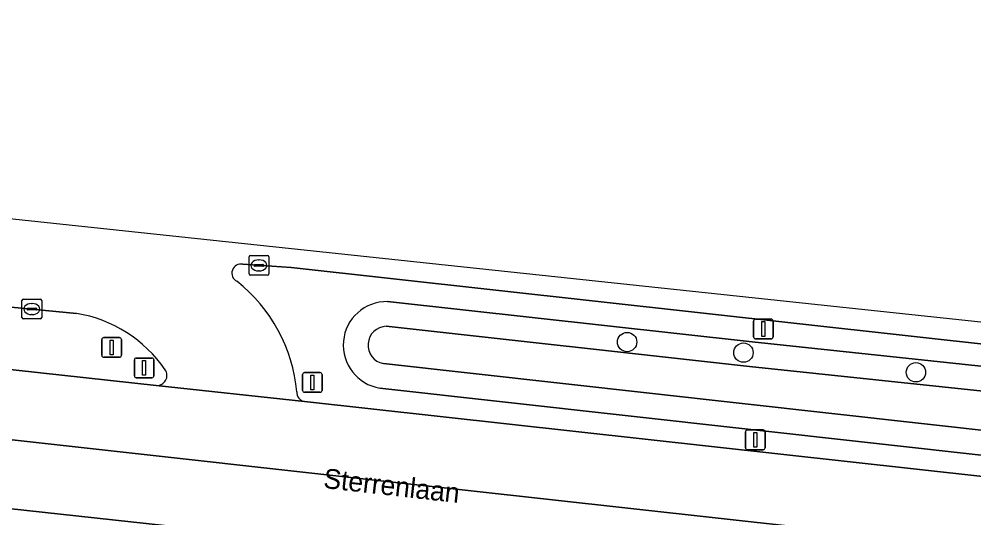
# Model space of a CAD drawing. Extents: x 161848 to 162726, y 385382 to 386521.
# Drawn here: x 162299 to 162347.32, y 386468.84 to 386494.07 of the extents above; entities that cross this region are included whole.
import ezdxf

# ---------------------------------------------------------------- set-up
doc = ezdxf.new("R2010")
doc.units = 0
for name, color, linetype in [('IMGEO_Berm_groen', 7, 'Continuous'), ('IMGEO_Boom', 7, 'Continuous'), ('IMGEO_Kolk', 7, 'Continuous'), ('IMGEO_Lichtmast', 7, 'Continuous'), ('IMGEO_Oever', 7, 'Continuous'), ('IMGEO_Openbare_ruimte_label', 7, 'Continuous'), ('IMGEO_OVBaan_gesloten', 7, 'Continuous'), ('IMGEO_Rijbaan_regionaal_gesloten', 7, 'Continuous'), ('IMGEO_Verkeersbordpaal', 7, 'Continuous'), ('IMGEO_Verkeersregelinstallatiepaal', 7, 'Continuous'), ('IMGEO_Waterloop', 7, 'Continuous')]:
    doc.layers.add(name, color=color, linetype=linetype)

msp = doc.modelspace()

# ---------------------------------------------------------------- linework, layer by layer
at = {"layer": 'IMGEO_Berm_groen'}
for points in [[(162301.915, 386479.185), (162278.05, 386481.497)], [(162317.653, 386479.783), (162336.091, 386477.749), (162394.948, 386471.487), (162395.318, 386472.359), (162395.318, 386472.359), (162312.775, 386481.499), (162310.327, 386481.671)], [(162253.099, 386480.814), (162271.426, 386479.312), (162305.947, 386475.544)], [(162392.606, 386465.976), (162393.017, 386466.943), (162367.058, 386469.859), (162317.261, 386475.406)], [(162313.453, 386474.721), (162392.606, 386465.976), (162392.606, 386465.976)], [(162308.213, 386468.25), (162267.354, 386472.7), (162247.136, 386474.244), (162246.799, 386469.592)]]:
    msp.add_lwpolyline(points, dxfattribs=at)
for centre, radius, start, end in [((162310.232, 386481.221), 0.46, 78.1246, 243.6154), ((162305.093, 386474.528), 7.988, 4.9414, 51.8408), ((162317.61, 386477.581), 2.203, 88.8777, 260.8869), ((162300.796, 386472.492), 6.786, 34.4632, 80.5099), ((162305.987, 386476.041), 0.498, 265.3945, 35.8072), ((162313.546, 386475.208), 0.496, 179.0327, 259.1289)]:
    msp.add_arc(centre, radius, start, end, dxfattribs=at)
at = {"layer": 'IMGEO_Boom'}
for centre in [(162329.769, 386477.736), (162335.656, 386477.198), (162344.381, 386476.203)]:
    msp.add_circle(centre, 0.489, dxfattribs=at)
at = {"layer": 'IMGEO_Kolk'}
for p, q in [((162310.638, 386481.188), (162310.638, 386482.04)), ((162310.713, 386482.114), (162311.565, 386482.114)), ((162311.126, 386481.894), (162311.151, 386481.894)), ((162311.639, 386482.04), (162311.639, 386481.188)), ((162310.897, 386481.608), (162310.897, 386481.62)), ((162311.335, 386481.571), (162310.937, 386481.571)), ((162310.94, 386481.657), (162311.338, 386481.657)), ((162311.149, 386481.334), (162311.124, 386481.334)), ((162311.381, 386481.62), (162311.381, 386481.608)), ((162311.565, 386481.114), (162310.713, 386481.114)), ((162299.151, 386478.978), (162299.151, 386479.83)), ((162299.226, 386479.904), (162300.078, 386479.904)), ((162300.152, 386479.83), (162300.152, 386478.978)), ((162299.41, 386479.398), (162299.41, 386479.41)), ((162299.848, 386479.361), (162299.45, 386479.361)), ((162299.453, 386479.447), (162299.851, 386479.447)), ((162299.639, 386479.684), (162299.664, 386479.684)), ((162299.894, 386479.41), (162299.894, 386479.398)), ((162300.078, 386478.904), (162299.226, 386478.904)), ((162299.662, 386479.124), (162299.637, 386479.124))]:
    msp.add_line(p, q, dxfattribs=at)
for points in [[(162310.638, 386481.188), (162310.638, 386482.04)], [(162310.713, 386482.114), (162311.565, 386482.114)], [(162311.639, 386482.04), (162311.639, 386481.188)], [(162311.565, 386481.114), (162310.713, 386481.114)], [(162299.151, 386478.978), (162299.151, 386479.83)], [(162299.226, 386479.904), (162300.078, 386479.904)], [(162300.152, 386479.83), (162300.152, 386478.978)], [(162300.078, 386478.904), (162299.226, 386478.904)]]:
    msp.add_lwpolyline(points, dxfattribs=at)
for centre, radius, start, end in [((162310.715, 386482.038), 0.0765, 91.552, 178.448), ((162310.715, 386482.038), 0.0765, 91.552, 178.448), ((162311.563, 386482.038), 0.0765, 1.552, 88.448), ((162311.563, 386482.038), 0.0765, 1.552, 88.448), ((162310.937, 386481.617), 0.0403, 85.8775, 175.7526), ((162310.934, 386481.607), 0.0366, 178.938, 274.7102), ((162311.338, 386481.614), 0.043, 264.8664, 352.4533), ((162311.342, 386481.619), 0.0386, 1.7309, 96.639), ((162310.715, 386481.19), 0.0765, 181.552, 268.448), ((162310.715, 386481.19), 0.0765, 181.552, 268.448), ((162311.563, 386481.19), 0.0765, 271.552, 358.448), ((162311.563, 386481.19), 0.0765, 271.552, 358.448), ((162299.228, 386479.828), 0.0765, 91.552, 178.448), ((162299.228, 386479.828), 0.0765, 91.552, 178.448), ((162300.076, 386479.828), 0.0765, 1.552, 88.448), ((162300.076, 386479.828), 0.0765, 1.552, 88.448), ((162299.45, 386479.407), 0.0403, 85.8775, 175.7526), ((162299.447, 386479.397), 0.0366, 178.938, 274.7102), ((162299.851, 386479.404), 0.043, 264.8664, 352.4533), ((162299.855, 386479.409), 0.0386, 1.7309, 96.639), ((162299.228, 386478.98), 0.0765, 181.552, 268.448), ((162299.228, 386478.98), 0.0765, 181.552, 268.448), ((162300.076, 386478.98), 0.0765, 271.552, 358.448), ((162300.076, 386478.98), 0.0765, 271.552, 358.448)]:
    msp.add_arc(centre, radius, start, end, dxfattribs=at)
for centre, major_axis, ratio, start_param, end_param in [((162311.125, 386481.614), (-0.387, 0.002), 0.722429, 4.712389, 7.853982), ((162311.15, 386481.614), (-0.39, 0.002), 0.717154, 1.570796, 4.712389), ((162299.638, 386479.404), (-0.387, 0.002), 0.722429, 4.712389, 7.853982), ((162299.663, 386479.404), (-0.39, 0.002), 0.717154, 1.570796, 4.712389)]:
    msp.add_ellipse(centre, major_axis=major_axis, ratio=ratio, start_param=start_param, end_param=end_param, dxfattribs=at)
at = {"layer": 'IMGEO_Lichtmast'}
for p, q in [((162336.266, 386478.895), (162337.056, 386478.895)), ((162337.056, 386478.895), (162336.266, 386478.895)), ((162336.166, 386477.995), (162336.166, 386478.795)), ((162336.166, 386478.795), (162336.166, 386477.995)), ((162337.156, 386478.795), (162337.156, 386477.995)), ((162337.156, 386477.995), (162337.156, 386478.795)), ((162337.056, 386477.895), (162336.266, 386477.895)), ((162336.266, 386477.895), (162337.056, 386477.895)), ((162304.836, 386476.027), (162304.836, 386476.827)), ((162304.836, 386476.827), (162304.836, 386476.027)), ((162304.936, 386476.927), (162305.726, 386476.927)), ((162305.726, 386476.927), (162304.936, 386476.927)), ((162305.826, 386476.827), (162305.826, 386476.027)), ((162305.826, 386476.027), (162305.826, 386476.827)), ((162305.726, 386475.927), (162304.936, 386475.927)), ((162304.936, 386475.927), (162305.726, 386475.927)), ((162335.758, 386472.388), (162335.758, 386473.188)), ((162335.758, 386473.188), (162335.758, 386472.388)), ((162335.858, 386473.288), (162336.648, 386473.288)), ((162336.648, 386473.288), (162335.858, 386473.288)), ((162336.748, 386473.188), (162336.748, 386472.388)), ((162336.748, 386472.388), (162336.748, 386473.188)), ((162336.648, 386472.288), (162335.858, 386472.288)), ((162335.858, 386472.288), (162336.648, 386472.288))]:
    msp.add_line(p, q, dxfattribs=at)
for points in [[(162336.586, 386478.77), (162336.736, 386478.77), (162336.736, 386478.02), (162336.586, 386478.02), (162336.586, 386478.77)], [(162305.256, 386476.802), (162305.406, 386476.802), (162305.406, 386476.052), (162305.256, 386476.052), (162305.256, 386476.802)], [(162336.178, 386473.163), (162336.328, 386473.163), (162336.328, 386472.413), (162336.178, 386472.413), (162336.178, 386473.163)]]:
    msp.add_lwpolyline(points, dxfattribs=at)
for centre, start, end in [((162336.266, 386478.795), 90, 180), ((162336.266, 386478.795), 90, 180), ((162337.056, 386478.795), 0, 90), ((162337.056, 386478.795), 360, 90), ((162336.266, 386477.995), 180, 270), ((162336.266, 386477.995), 180, 270), ((162337.056, 386477.995), 270, 0), ((162337.056, 386477.995), 270, 0), ((162304.936, 386476.827), 90, 180), ((162304.936, 386476.827), 90, 180), ((162305.726, 386476.827), 0, 90), ((162305.726, 386476.827), 360, 90), ((162304.936, 386476.027), 180, 270), ((162304.936, 386476.027), 180, 270), ((162305.726, 386476.027), 270, 0), ((162305.726, 386476.027), 270, 0), ((162335.858, 386473.188), 90, 180), ((162335.858, 386473.188), 90, 180), ((162336.648, 386473.188), 0, 90), ((162336.648, 386473.188), 360, 90), ((162335.858, 386472.388), 180, 270), ((162335.858, 386472.388), 180, 270), ((162336.648, 386472.388), 270, 0), ((162336.648, 386472.388), 270, 0)]:
    msp.add_arc(centre, 0.1, start, end, dxfattribs=at)
at = {"layer": 'IMGEO_Oever'}
for points in [[(162394.948, 386471.487), (162336.091, 386477.749), (162317.653, 386479.783)], [(162317.584, 386478.532), (162335.957, 386476.505), (162394.454, 386470.326), (162394.948, 386471.487)], [(162317.261, 386475.406), (162367.058, 386469.859), (162393.017, 386466.943), (162393.494, 386468.066), (162393.494, 386468.066), (162367.199, 386471.102), (162317.436, 386476.646)]]:
    msp.add_lwpolyline(points, dxfattribs=at)
for radius, start, end in [(2.203, 88.8777, 260.8869), (0.951, 91.5885, 259.4376)]:
    msp.add_arc((162317.61, 386477.581), radius, start, end, dxfattribs=at)
at = {"layer": 'IMGEO_OVBaan_gesloten'}
for points in [[(162210.132, 386481.896), (162203.901, 386481.776), (162203.879, 386478.517), (162207.499, 386478.499), (162225.631, 386478.344), (162229.576, 386478.275), (162237.547, 386477.999), (162245.603, 386477.602), (162249.559, 386477.358), (162257.626, 386476.801), (162269.193, 386475.794), (162285.151, 386474.284), (162317.466, 386470.701), (162367.904, 386465.109), (162371.653, 386464.701), (162386.186, 386463.118), (162391.179, 386462.616), (162392.606, 386465.976)], [(162392.606, 386465.976), (162392.606, 386465.976), (162313.453, 386474.721), (162305.947, 386475.544), (162271.426, 386479.312), (162253.099, 386480.814)], [(162267.354, 386472.7), (162308.213, 386468.25), (162314.066, 386467.621), (162316.76, 386467.324), (162321.126, 386466.843), (162361.369, 386462.185), (162382.268, 386459.85), (162389.661, 386459.044), (162391.179, 386462.616), (162386.186, 386463.118), (162371.653, 386464.701), (162367.904, 386465.109), (162317.466, 386470.701), (162285.151, 386474.284)]]:
    msp.add_lwpolyline(points, dxfattribs=at)
at = {"layer": 'IMGEO_Rijbaan_regionaal_gesloten'}
for points in [[(162395.318, 386472.359), (162395.849, 386473.608), (162257.775, 386488.3), (162257.027, 386488.306), (162252.018, 386488.64), (162232.991, 386490.754), (162231.414, 386490.929), (162203.108, 386494.074), (162202.535, 386489.783), (162215.138, 386489.158), (162218.15, 386488.909), (162251.92, 386485.227)], [(162278.05, 386481.497), (162301.915, 386479.185)], [(162310.327, 386481.671), (162312.775, 386481.499), (162395.318, 386472.359), (162395.318, 386472.359)], [(162305.947, 386475.544), (162313.453, 386474.721)]]:
    msp.add_lwpolyline(points, dxfattribs=at)
for centre, radius, start, end in [((162310.232, 386481.221), 0.46, 78.1246, 243.6154), ((162305.093, 386474.528), 7.988, 4.9414, 51.8408), ((162300.796, 386472.492), 6.786, 34.4632, 80.5099), ((162305.987, 386476.041), 0.498, 265.3945, 35.8072), ((162313.546, 386475.208), 0.496, 179.0327, 259.1289)]:
    msp.add_arc(centre, radius, start, end, dxfattribs=at)
at = {"layer": 'IMGEO_Verkeersbordpaal'}
for p, q in [((162303.29, 386477.963), (162304.08, 386477.963)), ((162304.08, 386477.963), (162303.29, 386477.963)), ((162303.19, 386477.063), (162303.19, 386477.863)), ((162303.19, 386477.863), (162303.19, 386477.063)), ((162304.18, 386477.863), (162304.18, 386477.063)), ((162304.18, 386477.063), (162304.18, 386477.863)), ((162304.08, 386476.963), (162303.29, 386476.963)), ((162303.29, 386476.963), (162304.08, 386476.963))]:
    msp.add_line(p, q, dxfattribs=at)
msp.add_lwpolyline([(162303.61, 386477.838), (162303.76, 386477.838), (162303.76, 386477.088), (162303.61, 386477.088), (162303.61, 386477.838)], dxfattribs=at)
for centre, start, end in [((162303.29, 386477.863), 90, 180), ((162303.29, 386477.863), 90, 180), ((162304.08, 386477.863), 0, 90), ((162304.08, 386477.863), 360, 90), ((162303.29, 386477.063), 180, 270), ((162303.29, 386477.063), 180, 270), ((162304.08, 386477.063), 270, 0), ((162304.08, 386477.063), 270, 0)]:
    msp.add_arc(centre, 0.1, start, end, dxfattribs=at)
at = {"layer": 'IMGEO_Verkeersregelinstallatiepaal'}
for p, q in [((162313.346, 386475.291), (162313.346, 386476.091)), ((162313.346, 386476.091), (162313.346, 386475.291)), ((162313.446, 386476.191), (162314.236, 386476.191)), ((162314.236, 386476.191), (162313.446, 386476.191)), ((162314.336, 386476.091), (162314.336, 386475.291)), ((162314.336, 386475.291), (162314.336, 386476.091)), ((162314.236, 386475.191), (162313.446, 386475.191)), ((162313.446, 386475.191), (162314.236, 386475.191))]:
    msp.add_line(p, q, dxfattribs=at)
msp.add_lwpolyline([(162313.766, 386476.066), (162313.916, 386476.066), (162313.916, 386475.316), (162313.766, 386475.316), (162313.766, 386476.066)], dxfattribs=at)
for centre, start, end in [((162313.446, 386476.091), 90, 180), ((162313.446, 386476.091), 90, 180), ((162314.236, 386476.091), 0, 90), ((162314.236, 386476.091), 360, 90), ((162313.446, 386475.291), 180, 270), ((162313.446, 386475.291), 180, 270), ((162314.236, 386475.291), 270, 0), ((162314.236, 386475.291), 270, 0)]:
    msp.add_arc(centre, 0.1, start, end, dxfattribs=at)
at = {"layer": 'IMGEO_Waterloop'}
for points in [[(162394.454, 386470.326), (162335.957, 386476.505), (162317.584, 386478.532)], [(162317.436, 386476.646), (162367.199, 386471.102), (162393.494, 386468.066), (162393.494, 386468.066), (162394.454, 386470.326)]]:
    msp.add_lwpolyline(points, dxfattribs=at)
msp.add_arc((162317.61, 386477.581), 0.951, 91.5885, 259.4376, dxfattribs=at)

# ---------------------------------------------------------------- texts
at = {"layer": 'IMGEO_Openbare_ruimte_label'}
msp.add_text('Sterrenlaan', height=1, rotation=353.6282, dxfattribs=at).set_placement((162314.368, 386470.356))

doc.saveas('drawing.dxf')
